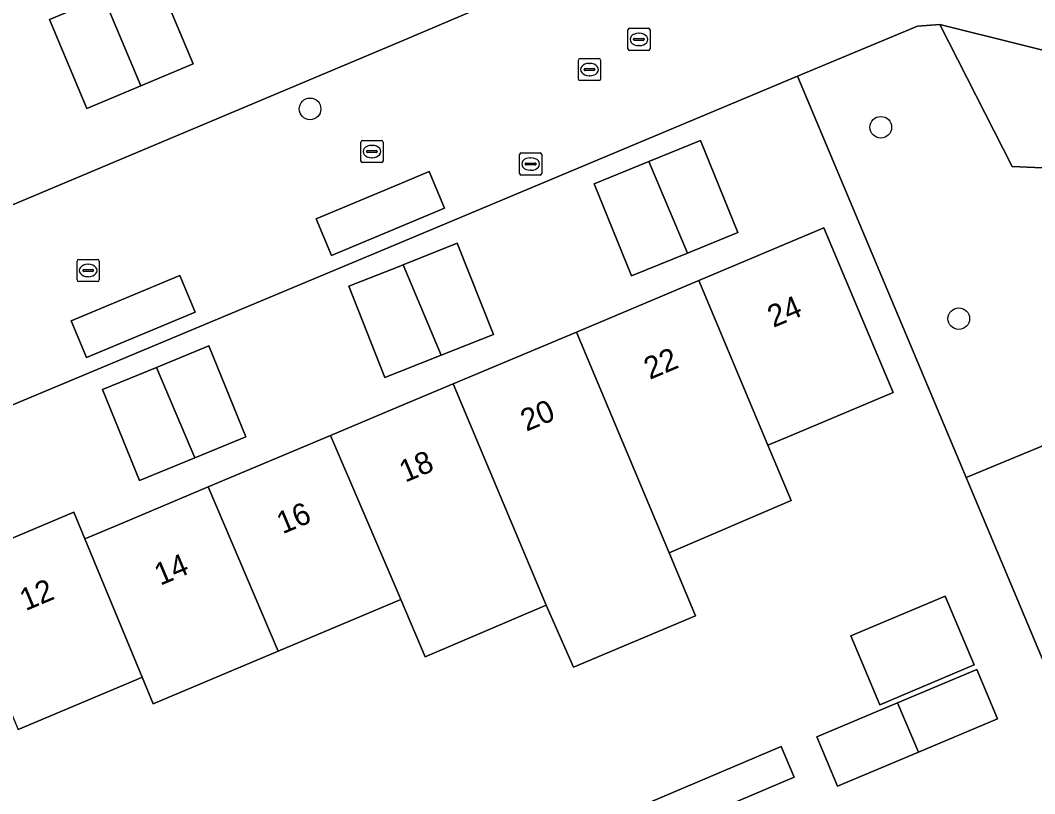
# Model space of a CAD drawing. Extents: x 157767 to 159172, y 387839 to 389425.
# Drawn here: x 158982.89 to 159028.72, y 388178.96 to 388213.89 of the extents above; entities that cross this region are included whole.
import ezdxf

# ---------------------------------------------------------------- set-up
doc = ezdxf.new("R2010")
doc.units = 0
for name, color, linetype in [('IMGEO_Boom', 7, 'Continuous'), ('IMGEO_Brandkraan', 7, 'Continuous'), ('IMGEO_Erf', 7, 'Continuous'), ('IMGEO_Groenvoorziening', 7, 'Continuous'), ('IMGEO_Kolk', 7, 'Continuous'), ('IMGEO_Pand', 7, 'Continuous'), ('IMGEO_Pand_nummerreeks', 7, 'Continuous'), ('IMGEO_Parkeervlak_open', 7, 'Continuous'), ('IMGEO_Rioolput', 7, 'Continuous'), ('IMGEO_Voetpad_open', 7, 'Continuous')]:
    doc.layers.add(name, color=color, linetype=linetype)

msp = doc.modelspace()

# ---------------------------------------------------------------- linework, layer by layer
at = {"layer": 'IMGEO_Boom'}
for centre in [(158995.981, 388209.885), (159021.765, 388209.055), (159025.289, 388200.412)]:
    msp.add_circle(centre, 0.489, dxfattribs=at)
at = {"layer": 'IMGEO_Brandkraan'}
for p, q in [((159005.446, 388206.971), (159005.446, 388207.823)), ((159005.521, 388207.897), (159006.373, 388207.897)), ((159006.447, 388207.823), (159006.447, 388206.971)), ((159005.705, 388207.391), (159005.705, 388207.403)), ((159006.143, 388207.354), (159005.745, 388207.354)), ((159005.748, 388207.44), (159006.146, 388207.44)), ((159005.934, 388207.677), (159005.959, 388207.677)), ((159006.189, 388207.403), (159006.189, 388207.391)), ((159006.373, 388206.897), (159005.521, 388206.897)), ((159005.957, 388207.117), (159005.932, 388207.117))]:
    msp.add_line(p, q, dxfattribs=at)
for points in [[(159005.446, 388206.971), (159005.446, 388207.823)], [(159005.521, 388207.897), (159006.373, 388207.897)], [(159006.447, 388207.823), (159006.447, 388206.971)], [(159006.373, 388206.897), (159005.521, 388206.897)]]:
    msp.add_lwpolyline(points, dxfattribs=at)
for centre, radius, start, end in [((159005.523, 388207.821), 0.0765, 91.552, 178.448), ((159005.523, 388207.821), 0.0765, 91.552, 178.448), ((159006.371, 388207.821), 0.0765, 1.552, 88.448), ((159006.371, 388207.821), 0.0765, 1.552, 88.448), ((159005.745, 388207.4), 0.0403, 85.8775, 175.7526), ((159005.742, 388207.39), 0.0366, 178.938, 274.7102), ((159006.146, 388207.397), 0.043, 264.8664, 352.4533), ((159006.15, 388207.402), 0.0386, 1.7309, 96.639), ((159005.523, 388206.973), 0.0765, 181.552, 268.448), ((159005.523, 388206.973), 0.0765, 181.552, 268.448), ((159006.371, 388206.973), 0.0765, 271.552, 358.448), ((159006.371, 388206.973), 0.0765, 271.552, 358.448)]:
    msp.add_arc(centre, radius, start, end, dxfattribs=at)
for centre, major_axis, ratio, start_param, end_param in [((159005.933, 388207.397), (-0.387, 0.002), 0.722429, 4.712389, 7.853982), ((159005.958, 388207.397), (-0.39, 0.002), 0.717154, 1.570796, 4.712389)]:
    msp.add_ellipse(centre, major_axis=major_axis, ratio=ratio, start_param=start_param, end_param=end_param, dxfattribs=at)
at = {"layer": 'IMGEO_Erf'}
for points in [[(158970.643, 388200.552), (159000, 388212.895), (159004.007, 388214.605), (159000, 388224.23), (158997.771, 388229.583), (159000, 388230.526), (159028.215, 388242.391), (159025.029, 388250)], [(159046.036, 388170.11), (159038.69, 388187.454), (159034.534, 388185.698), (159029.655, 388183.636), (159025.615, 388193.242), (159017.996, 388211.358), (159000, 388203.826), (158948.011, 388182.082)], [(158979.656, 388189.297), (158985.305, 388191.673), (158985.804, 388190.47), (158987.531, 388191.196), (158991.38, 388192.815), (158996.911, 388195.141), (159000, 388196.44), (159002.453, 388197.471), (159008.013, 388199.81), (159013.546, 388202.136), (159019.193, 388204.511), (159022.319, 388197.077), (159017.71, 388195.139), (159016.667, 388194.7), (159017.72, 388192.193), (159012.201, 388189.838), (159013.398, 388186.989), (159007.876, 388184.67), (159006.655, 388187.472), (159001.18, 388185.136), (159000.076, 388187.723), (158994.546, 388185.397), (158988.895, 388183.02), (158988.398, 388184.217), (158988.122, 388184.101), (158982.789, 388181.858)], [(159008.568, 388177.4), (159017.257, 388181.095), (159017.848, 388179.704), (159008.394, 388175.684)]]:
    msp.add_lwpolyline(points, dxfattribs=at)
for points in [[(158986.65, 388214.953), (158989.013, 388215.947), (158990.707, 388211.921), (158988.335, 388210.923), (158985.903, 388209.899), (158984.209, 388213.925)], [(159013.027, 388203.371), (159010.51, 388202.345), (159008.817, 388206.499), (159011.291, 388207.507), (159013.617, 388208.455), (159015.309, 388204.301)], [(159001.909, 388198.762), (159000, 388198.008), (158999.365, 388197.756), (158997.735, 388201.877), (159000, 388202.774), (159000.192, 388202.85), (159002.632, 388203.815), (159004.263, 388199.693)], [(158988.281, 388193.107), (158986.6, 388197.211), (158989.037, 388198.209), (158991.403, 388199.178), (158993.084, 388195.075), (158990.774, 388194.128)], [(159020.416, 388186.092), (159024.671, 388187.885), (159025.982, 388184.771), (159021.727, 388182.978)], [(159022.525, 388183.066), (159026.103, 388184.573), (159027.043, 388182.343), (159023.465, 388180.836), (159019.816, 388179.299), (159018.877, 388181.529)]]:
    msp.add_lwpolyline(points, close=True, dxfattribs=at)
at = {"layer": 'IMGEO_Groenvoorziening'}
msp.add_lwpolyline([(159024.429, 388213.692), (159023.421, 388213.628), (159017.996, 388211.358), (159025.615, 388193.242), (159032.677, 388196.161), (159030.604, 388200.79), (159035.44, 388203.069), (159033.851, 388207.007), (159027.703, 388207.283)], close=True, dxfattribs=at)
msp.add_lwpolyline([(159031.804, 388211.865), (159024.429, 388213.692), (159027.703, 388207.283), (159033.851, 388207.007), (159035.44, 388203.069), (159030.604, 388200.79), (159032.677, 388196.161), (159025.615, 388193.242), (159029.655, 388183.636), (159034.534, 388185.698), (159033.006, 388189.307), (159039.841, 388192.162), (159040.736, 388192.58)], dxfattribs=at)
at = {"layer": 'IMGEO_Kolk'}
for p, q in [((159010.339, 388212.599), (159010.339, 388213.451)), ((159010.414, 388213.525), (159011.266, 388213.525)), ((159010.827, 388213.305), (159010.852, 388213.305)), ((159011.34, 388213.451), (159011.34, 388212.599)), ((159010.598, 388213.019), (159010.598, 388213.031)), ((159011.036, 388212.982), (159010.638, 388212.982)), ((159010.641, 388213.068), (159011.039, 388213.068)), ((159011.082, 388213.031), (159011.082, 388213.019)), ((159011.266, 388212.525), (159010.414, 388212.525)), ((159010.85, 388212.745), (159010.825, 388212.745)), ((158998.276, 388207.533), (158998.276, 388208.385)), ((158998.351, 388208.459), (158999.203, 388208.459)), ((158998.764, 388208.239), (158998.789, 388208.239)), ((158999.277, 388208.385), (158999.277, 388207.533)), ((158998.535, 388207.953), (158998.535, 388207.965)), ((158998.973, 388207.916), (158998.575, 388207.916)), ((158998.578, 388208.002), (158998.976, 388208.002)), ((158999.019, 388207.965), (158999.019, 388207.953)), ((158999.203, 388207.459), (158998.351, 388207.459)), ((158998.787, 388207.679), (158998.762, 388207.679)), ((158985.455, 388202.163), (158985.455, 388203.015)), ((158985.53, 388203.089), (158986.382, 388203.089)), ((158985.943, 388202.869), (158985.968, 388202.869)), ((158986.456, 388203.015), (158986.456, 388202.163)), ((158985.714, 388202.583), (158985.714, 388202.595)), ((158986.152, 388202.546), (158985.754, 388202.546)), ((158985.757, 388202.632), (158986.155, 388202.632)), ((158985.966, 388202.309), (158985.941, 388202.309)), ((158986.198, 388202.595), (158986.198, 388202.583)), ((158986.382, 388202.089), (158985.53, 388202.089))]:
    msp.add_line(p, q, dxfattribs=at)
for points in [[(159010.339, 388212.599), (159010.339, 388213.451)], [(159010.414, 388213.525), (159011.266, 388213.525)], [(159011.34, 388213.451), (159011.34, 388212.599)], [(159011.266, 388212.525), (159010.414, 388212.525)], [(158998.276, 388207.533), (158998.276, 388208.385)], [(158998.351, 388208.459), (158999.203, 388208.459)], [(158999.277, 388208.385), (158999.277, 388207.533)], [(158999.203, 388207.459), (158998.351, 388207.459)], [(158985.455, 388202.163), (158985.455, 388203.015)], [(158985.53, 388203.089), (158986.382, 388203.089)], [(158986.456, 388203.015), (158986.456, 388202.163)], [(158986.382, 388202.089), (158985.53, 388202.089)]]:
    msp.add_lwpolyline(points, dxfattribs=at)
for centre, radius, start, end in [((159010.416, 388213.449), 0.0765, 91.552, 178.448), ((159010.416, 388213.449), 0.0765, 91.552, 178.448), ((159011.264, 388213.449), 0.0765, 1.552, 88.448), ((159011.264, 388213.449), 0.0765, 1.552, 88.448), ((159010.638, 388213.028), 0.0403, 85.8775, 175.7526), ((159010.635, 388213.018), 0.0366, 178.938, 274.7102), ((159011.039, 388213.025), 0.043, 264.8664, 352.4533), ((159011.043, 388213.03), 0.0386, 1.7309, 96.639), ((159010.416, 388212.601), 0.0765, 181.552, 268.448), ((159010.416, 388212.601), 0.0765, 181.552, 268.448), ((159011.264, 388212.601), 0.0765, 271.552, 358.448), ((159011.264, 388212.601), 0.0765, 271.552, 358.448), ((158998.353, 388208.383), 0.0765, 91.552, 178.448), ((158998.353, 388208.383), 0.0765, 91.552, 178.448), ((158999.201, 388208.383), 0.0765, 1.552, 88.448), ((158999.201, 388208.383), 0.0765, 1.552, 88.448), ((158998.575, 388207.962), 0.0403, 85.8775, 175.7526), ((158998.572, 388207.952), 0.0366, 178.938, 274.7102), ((158998.976, 388207.959), 0.043, 264.8664, 352.4533), ((158998.98, 388207.964), 0.0386, 1.7309, 96.639), ((158998.353, 388207.535), 0.0765, 181.552, 268.448), ((158998.353, 388207.535), 0.0765, 181.552, 268.448), ((158999.201, 388207.535), 0.0765, 271.552, 358.448), ((158999.201, 388207.535), 0.0765, 271.552, 358.448), ((158985.532, 388203.013), 0.0765, 91.552, 178.448), ((158985.532, 388203.013), 0.0765, 91.552, 178.448), ((158986.38, 388203.013), 0.0765, 1.552, 88.448), ((158986.38, 388203.013), 0.0765, 1.552, 88.448), ((158985.754, 388202.592), 0.0403, 85.8775, 175.7526), ((158985.751, 388202.582), 0.0366, 178.938, 274.7102), ((158986.155, 388202.589), 0.043, 264.8664, 352.4533), ((158986.159, 388202.594), 0.0386, 1.7309, 96.639), ((158985.532, 388202.165), 0.0765, 181.552, 268.448), ((158985.532, 388202.165), 0.0765, 181.552, 268.448), ((158986.38, 388202.165), 0.0765, 271.552, 358.448), ((158986.38, 388202.165), 0.0765, 271.552, 358.448)]:
    msp.add_arc(centre, radius, start, end, dxfattribs=at)
for centre, major_axis, ratio, start_param, end_param in [((159010.826, 388213.025), (-0.387, 0.002), 0.722429, 4.712389, 7.853982), ((159010.851, 388213.025), (-0.39, 0.002), 0.717154, 1.570796, 4.712389), ((158998.763, 388207.959), (-0.387, 0.002), 0.722429, 4.712389, 7.853982), ((158998.788, 388207.959), (-0.39, 0.002), 0.717154, 1.570796, 4.712389), ((158985.942, 388202.589), (-0.387, 0.002), 0.722429, 4.712389, 7.853982), ((158985.967, 388202.589), (-0.39, 0.002), 0.717154, 1.570796, 4.712389)]:
    msp.add_ellipse(centre, major_axis=major_axis, ratio=ratio, start_param=start_param, end_param=end_param, dxfattribs=at)
at = {"layer": 'IMGEO_Pand'}
for points in [[(158986.65, 388214.953), (158988.335, 388210.923), (158990.707, 388211.921), (158989.013, 388215.947)], [(158986.65, 388214.953), (158984.209, 388213.925), (158985.903, 388209.899), (158988.335, 388210.923)], [(159011.291, 388207.507), (159013.027, 388203.371), (159015.309, 388204.301), (159013.617, 388208.455)], [(159011.291, 388207.507), (159008.817, 388206.499), (159010.51, 388202.345), (159013.027, 388203.371)], [(159013.546, 388202.136), (159016.667, 388194.7), (159017.71, 388195.139), (159022.319, 388197.077), (159019.193, 388204.511)], [(159001.909, 388198.762), (159004.263, 388199.693), (159002.632, 388203.815), (159000.192, 388202.85)], [(159001.909, 388198.762), (159000.192, 388202.85), (159000, 388202.774), (158997.735, 388201.877), (158999.365, 388197.756), (159000, 388198.008)], [(159012.201, 388189.838), (159017.72, 388192.193), (159016.667, 388194.7), (159013.546, 388202.136), (159008.013, 388199.81)], [(159008.013, 388199.81), (159002.453, 388197.471), (159006.655, 388187.472), (159007.876, 388184.67), (159013.398, 388186.989), (159012.201, 388189.838)], [(158990.774, 388194.128), (158993.084, 388195.075), (158991.403, 388199.178), (158989.037, 388198.209)], [(158990.774, 388194.128), (158989.037, 388198.209), (158986.6, 388197.211), (158988.281, 388193.107)], [(159000.076, 388187.723), (159001.18, 388185.136), (159006.655, 388187.472), (159002.453, 388197.471), (159000, 388196.44), (158996.911, 388195.141), (159000, 388187.903)], [(158994.546, 388185.397), (159000.076, 388187.723), (159000, 388187.903), (158996.911, 388195.141), (158991.38, 388192.815)], [(158991.38, 388192.815), (158987.531, 388191.196), (158985.804, 388190.47), (158988.398, 388184.217), (158988.895, 388183.02), (158994.546, 388185.397)], [(158985.804, 388190.47), (158985.305, 388191.673), (158979.656, 388189.297), (158982.789, 388181.858), (158988.122, 388184.101), (158988.398, 388184.217)], [(159020.416, 388186.092), (159021.727, 388182.978), (159025.982, 388184.771), (159024.671, 388187.885)], [(159022.525, 388183.066), (159023.465, 388180.836), (159027.043, 388182.343), (159026.103, 388184.573)], [(159022.525, 388183.066), (159018.877, 388181.529), (159019.816, 388179.299), (159023.465, 388180.836)]]:
    msp.add_lwpolyline(points, close=True, dxfattribs=at)
at = {"layer": 'IMGEO_Parkeervlak_open'}
for points in [[(158996.951, 388203.271), (159000, 388204.544), (159002.053, 388205.408), (159001.364, 388207.057), (159000, 388206.489), (158996.26, 388204.927)], [(158985.886, 388198.652), (158990.791, 388200.7), (158990.1, 388202.356), (158985.195, 388200.308)]]:
    msp.add_lwpolyline(points, close=True, dxfattribs=at)
at = {"layer": 'IMGEO_Rioolput'}
for p, q in [((159008.103, 388211.236), (159008.103, 388212.088)), ((159008.178, 388212.162), (159009.03, 388212.162)), ((159008.591, 388211.942), (159008.616, 388211.942)), ((159009.104, 388212.088), (159009.104, 388211.236)), ((159008.362, 388211.656), (159008.362, 388211.668)), ((159008.8, 388211.619), (159008.402, 388211.619)), ((159008.405, 388211.705), (159008.803, 388211.705)), ((159008.846, 388211.668), (159008.846, 388211.656)), ((159009.03, 388211.162), (159008.178, 388211.162)), ((159008.614, 388211.382), (159008.589, 388211.382))]:
    msp.add_line(p, q, dxfattribs=at)
for points in [[(159008.103, 388211.236), (159008.103, 388212.088)], [(159008.178, 388212.162), (159009.03, 388212.162)], [(159009.104, 388212.088), (159009.104, 388211.236)], [(159009.03, 388211.162), (159008.178, 388211.162)]]:
    msp.add_lwpolyline(points, dxfattribs=at)
for centre, radius, start, end in [((159008.18, 388212.086), 0.0765, 91.552, 178.448), ((159008.18, 388212.086), 0.0765, 91.552, 178.448), ((159009.028, 388212.086), 0.0765, 1.552, 88.448), ((159009.028, 388212.086), 0.0765, 1.552, 88.448), ((159008.402, 388211.665), 0.0403, 85.8775, 175.7526), ((159008.399, 388211.655), 0.0366, 178.938, 274.7102), ((159008.803, 388211.662), 0.043, 264.8664, 352.4533), ((159008.807, 388211.667), 0.0386, 1.7309, 96.639), ((159008.18, 388211.238), 0.0765, 181.552, 268.448), ((159008.18, 388211.238), 0.0765, 181.552, 268.448), ((159009.028, 388211.238), 0.0765, 271.552, 358.448), ((159009.028, 388211.238), 0.0765, 271.552, 358.448)]:
    msp.add_arc(centre, radius, start, end, dxfattribs=at)
for centre, major_axis, ratio, start_param, end_param in [((159008.59, 388211.662), (-0.387, 0.002), 0.722429, 4.712389, 7.853982), ((159008.615, 388211.662), (-0.39, 0.002), 0.717154, 1.570796, 4.712389)]:
    msp.add_ellipse(centre, major_axis=major_axis, ratio=ratio, start_param=start_param, end_param=end_param, dxfattribs=at)
at = {"layer": 'IMGEO_Voetpad_open'}
for points in [[(159001.421, 388228.881), (159004.55, 388230.188), (159004.648, 388230.229), (159005.33, 388230.514), (159018.078, 388235.841), (159019.473, 388236.423), (159026.564, 388239.386), (159029.311, 388240.534), (159029.274, 388240.735), (159030.536, 388241.218), (159032.41, 388241.936), (159031.674, 388243.846), (159028.215, 388242.391), (159000, 388230.526), (158997.771, 388229.583), (159000, 388224.23), (159004.007, 388214.605), (159000, 388212.895), (158970.643, 388200.552)], [(158948.011, 388182.082), (159000, 388203.826), (159017.996, 388211.358), (159023.421, 388213.628), (159024.429, 388213.692), (159031.804, 388211.865)]]:
    msp.add_lwpolyline(points, dxfattribs=at)
for points in [[(158996.951, 388203.271), (158996.26, 388204.927), (159000, 388206.489), (159001.364, 388207.057), (159002.053, 388205.408), (159000, 388204.544)], [(158990.791, 388200.7), (158985.886, 388198.652), (158985.195, 388200.308), (158990.1, 388202.356)], [(159017.848, 388179.704), (159017.257, 388181.095), (159008.568, 388177.4), (158990.035, 388169.616), (158990.878, 388167.608), (158991.474, 388165.913), (158995.076, 388167.43), (158994.187, 388169.978), (159008.394, 388175.684)]]:
    msp.add_lwpolyline(points, close=True, dxfattribs=at)

# ---------------------------------------------------------------- texts
at = {"layer": 'IMGEO_Pand_nummerreeks'}
for s, rotation, p in [('24', 22.8076, (159016.912, 388199.993)), ('22', 22.8076, (159011.329, 388197.646)), ('20', 22.8094, (159005.756, 388195.302)), ('18', 22.8086, (159000.278, 388192.999)), ('16', 22.8094, (158994.74, 388190.67)), ('14', 22.8094, (158989.211, 388188.345)), ('12', 22.8094, (158983.131, 388187.201))]:
    msp.add_text(s, height=1, rotation=rotation, dxfattribs=at).set_placement(p)

doc.saveas('drawing.dxf')
